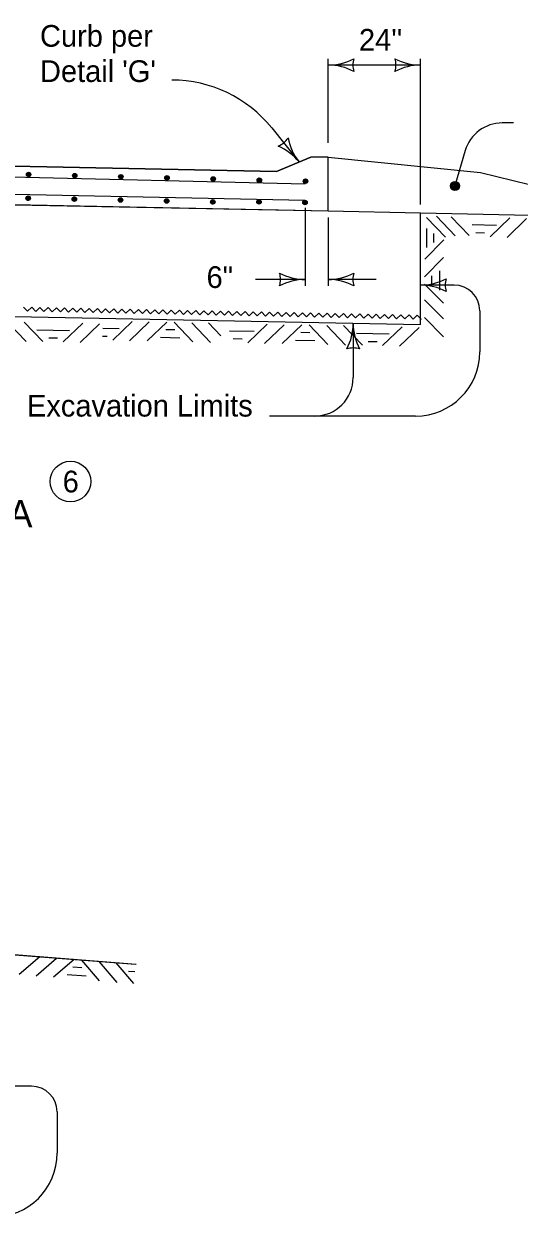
# Model space of a CAD drawing. Extents: x 9234 to 81668, y 5635 to 15999.
# Drawn here: x 17992 to 18357, y 13185 to 14064 of the extents above; entities that cross this region are included whole.
import ezdxf

# ---------------------------------------------------------------- set-up
doc = ezdxf.new("R2010")
doc.units = 0
for name, color, linetype in [('PS_BOLT', 7, 'Continuous'), ('PS_CONST', 7, 'Continuous'), ('PS_DAWA', 7, 'Continuous'), ('PS_DIM', 7, 'Continuous'), ('PS_TEXT', 7, 'Continuous')]:
    doc.layers.add(name, color=color, linetype=linetype)

msp = doc.modelspace()

# ---------------------------------------------------------------- linework, layer by layer
at = {"layer": 'PS_BOLT'}
msp.add_line((18199.22, 13934.15), (17467.7, 13949.31), dxfattribs=at)
at = {"layer": 'PS_CONST'}
for p, q in [((18174.54, 13987.75), (18194.81, 13962.57)), ((18352.91, 13991.35), (18344.52, 13991.35)), ((18317.3, 13970.93), (18309.71, 13944.94)), ((18309.06, 13871.85), (18284.33, 13871.85)), ((18327.96, 13852.94), (18327.96, 13822.58)), ((18234.65, 13843.68), (18234.65, 13803.67)), ((18280.7, 13775.32), (18172.93, 13775.32)), ((17997.4, 13281.41), (17972.68, 13281.41)), ((18016.31, 13262.5), (18016.31, 13232.14))]:
    msp.add_line(p, q, dxfattribs=at)
msp.add_lwpolyline([(18309.46, 13941.9), (18310.58, 13942.4), (18312.31, 13942.94), (18312.64, 13944.7), (18312.41, 13946.25), (18311.29, 13947.68), (18309.65, 13947.53), (18307.9, 13947.28), (18307.07, 13945.9), (18306.92, 13944.44), (18307.94, 13942.52), (18309.21, 13942.36), (18310.95, 13942.8), (18312.38, 13943.91), (18312.33, 13945.56), (18311.22, 13946.9), (18309.66, 13947.04), (18307.92, 13946.7), (18307.66, 13945.72), (18307.3, 13944.54), (18308.12, 13943.11), (18309.38, 13943.14), (18310.84, 13943.38), (18311.88, 13944.19), (18311.35, 13945.63), (18310.26, 13946.48), (18308.8, 13946.53), (18308.43, 13945.74), (18307.97, 13944.85), (18308.69, 13943.71), (18309.76, 13943.45), (18310.73, 13943.96), (18310.79, 13945.03), (18310.28, 13945.8), (18309.3, 13946.06), (18308.82, 13945.66), (18308.55, 13945.07), (18309.06, 13944.2), (18309.75, 13944.03), (18310.42, 13944.44), (18310.3, 13945.02), (18309.81, 13945.4), (18309.13, 13945.38), (18309.14, 13944.89), (18309.73, 13944.61)], dxfattribs=at)
msp.add_circle((18309.72, 13944.93), 3.31, dxfattribs=at)
for centre, radius, start, end in [((18100.91, 13928.46), 94.53, 38.83776, 90), ((18344.52, 13962.99), 28.36, 90, 163.73903), ((18173.69, 13988.81), 15.52, 291.10478, 326.57148), ((18226.1, 13987.77), 40.18, 190.76564, 218.83813), ((18163.52, 13937.38), 40.18, 38.83813, 66.91062), ((18284.34, 13912.03), 40.18, 270, 298.07249), ((18284.34, 13831.67), 40.18, 61.92751, 90), ((18318.02, 13871.85), 15.52, 162.26665, 197.73335), ((18309.06, 13852.94), 18.91, 0, 90), ((18194.48, 13843.68), 40.18, 331.92751, 360), ((18274.83, 13843.68), 40.18, 180, 208.07249), ((18234.65, 13809.99), 15.52, 72.26665, 107.73335), ((18280.7, 13822.58), 47.27, 270, 360), ((18206.29, 13803.68), 28.36, 270, 360), ((17997.4, 13262.5), 18.91, 0, 90), ((17969.04, 13232.14), 47.27, 270, 360)]:
    msp.add_arc(centre, radius, start, end, dxfattribs=at)
at = {"layer": 'PS_DAWA'}
for p, q in [((18216.28, 13976.58), (18216.28, 14038.73)), ((18284.33, 13931.24), (18284.33, 14038.73)), ((18284.33, 14034), (18216.28, 14034)), ((18199.26, 13928.88), (18199.26, 13871.25)), ((18216.28, 13921.74), (18216.28, 13871.25)), ((18199.26, 13875.97), (18162.73, 13875.97)), ((18251.5, 13875.97), (18216.28, 13875.97))]:
    msp.add_line(p, q, dxfattribs=at)
for centre, radius, start, end in [((18216.28, 14074.18), 40.18, 270, 298.07249), ((18249.96, 14034), 15.52, 162.26665, 197.73335), ((18250.65, 14034), 15.52, 342.26665, 17.73335), ((18284.34, 14074.18), 40.18, 241.92751, 270), ((18216.28, 13993.83), 40.18, 61.92751, 90), ((18284.34, 13993.83), 40.18, 90, 118.07249), ((18165.58, 13875.98), 15.52, 342.26665, 17.73335), ((18199.26, 13916.15), 40.18, 241.92751, 270), ((18216.28, 13916.15), 40.18, 270, 298.07249), ((18249.96, 13875.98), 15.52, 162.26665, 197.73335), ((18199.26, 13835.8), 40.18, 90, 118.07249), ((18216.28, 13835.8), 40.18, 61.92751, 90)]:
    msp.add_arc(centre, radius, start, end, dxfattribs=at)
at = {"layer": 'PS_DIM'}
for p, q in [((18178, 13955.6), (17467.74, 13969.86)), ((17467.74, 13969.86), (18178, 13955.6)), ((17467.71, 13964.11), (18199.3, 13946.45)), ((18203.51, 13966.18), (18178, 13955.6)), ((18178, 13955.6), (18203.51, 13966.18)), ((18216.28, 13966.18), (18203.51, 13966.18)), ((18216.28, 13966.18), (18203.51, 13966.18)), ((18216.28, 13926.47), (18216.28, 13966.18)), ((18216.28, 13926.47), (18216.28, 13966.18)), ((18216.28, 13966.18), (18328.55, 13954.95)), ((18328.55, 13954.95), (18576.81, 13892.87)), ((17467.17, 13941.51), (18216.28, 13926.47)), ((17468.31, 13941.48), (18216.28, 13926.47)), ((18216.28, 13926.47), (18284.33, 13925.1)), ((18284.33, 13842.68), (18284.33, 13925.1)), ((18284.33, 13925.1), (18462.19, 13921.53)), ((18288.83, 13921.63), (18302.69, 13907.2)), ((18296.05, 13922.56), (18309.91, 13908.14)), ((18306.91, 13922.22), (18320.29, 13908.3)), ((18350.13, 13921.36), (18335.7, 13907.5)), ((18362.57, 13920.88), (18348.15, 13907.03)), ((18287.37, 13891), (18301.51, 13905.14)), ((18287.14, 13877.99), (18301.28, 13892.14)), ((18287.14, 13872.58), (18301.28, 13858.44)), ((17467.74, 13859.07), (18284.33, 13842.68)), ((18287.14, 13861.01), (18301.28, 13846.87)), ((17979.53, 13844.67), (17993.39, 13830.24)), ((17991.98, 13844.64), (18005.84, 13830.22)), ((18035.2, 13843.78), (18020.77, 13829.92)), ((18071.74, 13845.13), (18057.31, 13831.28)), ((18084.18, 13844.66), (18069.76, 13830.8)), ((18097.19, 13844.62), (18082.77, 13830.77)), ((18102.6, 13844.52), (18116.45, 13830.09)), ((18115.6, 13844.03), (18129.46, 13829.61)), ((18128.05, 13844), (18137.15, 13834.53)), ((18287.14, 13847.95), (18301.28, 13833.8)), ((18047.64, 13843.3), (18033.22, 13829.45)), ((18171.27, 13843.14), (18156.84, 13829.28)), ((18183.71, 13842.66), (18169.29, 13828.81)), ((18196.72, 13842.63), (18182.3, 13828.77)), ((18202.13, 13842.52), (18215.99, 13828.09)), ((18215.13, 13842.03), (18228.99, 13827.61)), ((18227.58, 13842.01), (18241.44, 13827.58)), ((18270.8, 13841.14), (18256.38, 13827.28)), ((18283.24, 13840.66), (18268.82, 13826.81)), ((17875.27, 13386.8), (18074.73, 13371.45)), ((17970.65, 13379.22), (18074.12, 13371.26)), ((18003.56, 13376.69), (17988.38, 13363.67)), ((18015.96, 13375.51), (18000.77, 13362.49)), ((18028.95, 13374.74), (18013.76, 13361.72)), ((18034.34, 13374.32), (18047.36, 13359.13)), ((18047.29, 13373.1), (18060.31, 13357.91)), ((18059.72, 13372.37), (18072.74, 13357.18))]:
    msp.add_line(p, q, dxfattribs=at)
for points in [[(17993.76, 13953.28), (17994.04, 13953.83), (17994.34, 13954.68), (17995.23, 13954.81), (17996, 13954.66), (17996.69, 13954.07), (17996.58, 13953.25), (17996.42, 13952.38), (17995.71, 13952), (17994.97, 13951.95), (17994.04, 13952.51), (17993.99, 13953.15), (17994.24, 13954.01), (17994.84, 13954.69), (17995.65, 13954.63), (17996.29, 13954.05), (17996.34, 13953.27), (17996.13, 13952.4), (17995.63, 13952.3), (17995.04, 13952.14), (17994.34, 13952.58), (17994.38, 13953.22), (17994.53, 13953.94), (17994.96, 13954.44), (17995.67, 13954.15), (17996.07, 13953.58), (17996.06, 13952.85), (17995.66, 13952.68), (17995.21, 13952.47), (17994.65, 13952.85), (17994.54, 13953.4), (17994.82, 13953.87), (17995.36, 13953.88), (17995.73, 13953.61), (17995.84, 13953.11), (17995.63, 13952.88), (17995.32, 13952.76), (17994.9, 13953.03), (17994.84, 13953.38), (17995.05, 13953.7), (17995.34, 13953.63), (17995.52, 13953.38), (17995.49, 13953.03), (17995.25, 13953.05), (17995.12, 13953.36)], [(18027.79, 13952.46), (18028.07, 13953.01), (18028.37, 13953.86), (18029.26, 13953.99), (18030.03, 13953.84), (18030.72, 13953.25), (18030.61, 13952.43), (18030.45, 13951.56), (18029.74, 13951.18), (18029, 13951.13), (18028.07, 13951.69), (18028.02, 13952.32), (18028.27, 13953.18), (18028.86, 13953.88), (18029.68, 13953.81), (18030.33, 13953.23), (18030.36, 13952.45), (18030.16, 13951.58), (18029.66, 13951.47), (18029.07, 13951.32), (18028.37, 13951.76), (18028.41, 13952.39), (18028.56, 13953.11), (18028.99, 13953.62), (18029.7, 13953.32), (18030.1, 13952.76), (18030.09, 13952.03), (18029.69, 13951.86), (18029.24, 13951.65), (18028.68, 13952.03), (18028.57, 13952.58), (18028.85, 13953.05), (18029.39, 13953.05), (18029.76, 13952.78), (18029.87, 13952.28), (18029.66, 13952.06), (18029.35, 13951.93), (18028.93, 13952.21), (18028.87, 13952.56), (18029.08, 13952.88), (18029.37, 13952.81), (18029.55, 13952.56), (18029.52, 13952.22), (18029.28, 13952.23), (18029.16, 13952.53)], [(18061.82, 13951.64), (18062.1, 13952.18), (18062.4, 13953.04), (18063.29, 13953.17), (18064.06, 13953.01), (18064.75, 13952.43), (18064.64, 13951.61), (18064.48, 13950.74), (18063.77, 13950.35), (18063.03, 13950.31), (18062.1, 13950.87), (18062.05, 13951.5), (18062.3, 13952.36), (18062.89, 13953.05), (18063.71, 13952.99), (18064.36, 13952.41), (18064.39, 13951.62), (18064.19, 13950.76), (18063.69, 13950.65), (18063.1, 13950.5), (18062.4, 13950.94), (18062.44, 13951.57), (18062.59, 13952.29), (18063.02, 13952.8), (18063.73, 13952.5), (18064.13, 13951.94), (18064.12, 13951.2), (18063.72, 13951.04), (18063.27, 13950.83), (18062.71, 13951.21), (18062.61, 13951.76), (18062.88, 13952.22), (18063.42, 13952.24), (18063.79, 13951.96), (18063.9, 13951.47), (18063.69, 13951.24), (18063.38, 13951.11), (18062.97, 13951.39), (18062.9, 13951.73), (18063.11, 13952.06), (18063.4, 13951.99), (18063.58, 13951.73), (18063.55, 13951.39), (18063.31, 13951.41), (18063.19, 13951.71)], [(18095.85, 13950.82), (18096.13, 13951.36), (18096.43, 13952.22), (18097.32, 13952.35), (18098.09, 13952.19), (18098.78, 13951.61), (18098.67, 13950.78), (18098.51, 13949.92), (18097.8, 13949.53), (18097.06, 13949.49), (18096.13, 13950.04), (18096.08, 13950.68), (18096.33, 13951.54), (18096.92, 13952.23), (18097.74, 13952.17), (18098.39, 13951.59), (18098.42, 13950.8), (18098.22, 13949.94), (18097.72, 13949.83), (18097.12, 13949.68), (18096.43, 13950.12), (18096.47, 13950.75), (18096.62, 13951.47), (18097.05, 13951.98), (18097.76, 13951.68), (18098.16, 13951.12), (18098.15, 13950.38), (18097.75, 13950.22), (18097.3, 13950.01), (18096.74, 13950.39), (18096.63, 13950.93), (18096.91, 13951.4), (18097.45, 13951.41), (18097.82, 13951.14), (18097.93, 13950.64), (18097.71, 13950.42), (18097.41, 13950.29), (18096.99, 13950.57), (18096.92, 13950.91), (18097.14, 13951.24), (18097.43, 13951.17), (18097.61, 13950.91), (18097.58, 13950.57), (18097.34, 13950.59), (18097.22, 13950.89)], [(18129.88, 13949.99), (18130.16, 13950.54), (18130.46, 13951.4), (18131.35, 13951.53), (18132.12, 13951.37), (18132.81, 13950.78), (18132.7, 13949.96), (18132.54, 13949.1), (18131.83, 13948.71), (18131.09, 13948.67), (18130.16, 13949.22), (18130.11, 13949.86), (18130.36, 13950.72), (18130.95, 13951.41), (18131.77, 13951.35), (18132.42, 13950.76), (18132.45, 13949.98), (18132.25, 13949.12), (18131.75, 13949.01), (18131.15, 13948.86), (18130.46, 13949.3), (18130.5, 13949.93), (18130.65, 13950.65), (18131.08, 13951.16), (18131.79, 13950.86), (18132.19, 13950.29), (18132.18, 13949.56), (18131.78, 13949.4), (18131.33, 13949.19), (18130.77, 13949.57), (18130.66, 13950.11), (18130.94, 13950.58), (18131.48, 13950.59), (18131.85, 13950.32), (18131.96, 13949.82), (18131.74, 13949.59), (18131.44, 13949.47), (18131.02, 13949.75), (18130.96, 13950.09), (18131.17, 13950.42), (18131.46, 13950.35), (18131.64, 13950.09), (18131.61, 13949.75), (18131.37, 13949.77), (18131.24, 13950.07)], [(18163.91, 13949.17), (18164.19, 13949.72), (18164.49, 13950.58), (18165.38, 13950.7), (18166.15, 13950.55), (18166.84, 13949.96), (18166.73, 13949.14), (18166.57, 13948.28), (18165.86, 13947.89), (18165.12, 13947.84), (18164.19, 13948.4), (18164.14, 13949.04), (18164.39, 13949.9), (18164.98, 13950.59), (18165.81, 13950.53), (18166.45, 13949.94), (18166.48, 13949.16), (18166.28, 13948.3), (18165.78, 13948.19), (18165.18, 13948.04), (18164.49, 13948.48), (18164.53, 13949.11), (18164.68, 13949.83), (18165.11, 13950.33), (18165.82, 13950.04), (18166.22, 13949.47), (18166.21, 13948.74), (18165.81, 13948.57), (18165.35, 13948.36), (18164.8, 13948.74), (18164.69, 13949.29), (18164.97, 13949.76), (18165.51, 13949.77), (18165.88, 13949.5), (18165.99, 13949), (18165.77, 13948.77), (18165.47, 13948.65), (18165.06, 13948.92), (18164.98, 13949.27), (18165.2, 13949.59), (18165.49, 13949.53), (18165.66, 13949.27), (18165.64, 13948.93), (18165.4, 13948.95), (18165.27, 13949.25)], [(18197.94, 13948.35), (18198.21, 13948.9), (18198.52, 13949.75), (18199.41, 13949.88), (18200.18, 13949.73), (18200.87, 13949.14), (18200.76, 13948.32), (18200.6, 13947.45), (18199.89, 13947.07), (18199.15, 13947.02), (18198.22, 13947.58), (18198.17, 13948.22), (18198.42, 13949.08), (18199.01, 13949.77), (18199.84, 13949.71), (18200.47, 13949.12), (18200.51, 13948.34), (18200.31, 13947.47), (18199.81, 13947.36), (18199.21, 13947.22), (18198.51, 13947.66), (18198.56, 13948.29), (18198.71, 13949.01), (18199.14, 13949.51), (18199.85, 13949.22), (18200.24, 13948.65), (18200.24, 13947.92), (18199.84, 13947.76), (18199.38, 13947.55), (18198.83, 13947.93), (18198.72, 13948.47), (18199, 13948.94), (18199.54, 13948.95), (18199.91, 13948.68), (18200.02, 13948.18), (18199.81, 13947.95), (18199.5, 13947.83), (18199.08, 13948.1), (18199.01, 13948.45), (18199.23, 13948.77), (18199.52, 13948.71), (18199.69, 13948.45), (18199.67, 13948.11), (18199.43, 13948.13), (18199.3, 13948.43)], [(17996.52, 13935.75), (17996.27, 13936.3), (17996, 13937.17), (17995.13, 13937.34), (17994.35, 13937.22), (17993.63, 13936.67), (17993.71, 13935.84), (17993.83, 13934.97), (17994.52, 13934.55), (17995.25, 13934.47), (17996.21, 13934.99), (17996.29, 13935.62), (17996.07, 13936.5), (17995.51, 13937.21), (17994.69, 13937.18), (17994.02, 13936.63), (17993.95, 13935.85), (17994.12, 13934.98), (17994.61, 13934.84), (17995.2, 13934.67), (17995.92, 13935.08), (17995.9, 13935.71), (17995.78, 13936.44), (17995.38, 13936.96), (17994.65, 13936.7), (17994.23, 13936.15), (17994.21, 13935.42), (17994.6, 13935.23), (17995.04, 13935), (17995.62, 13935.36), (17995.75, 13935.9), (17995.49, 13936.38), (17994.95, 13936.41), (17994.57, 13936.16), (17994.44, 13935.67), (17994.64, 13935.43), (17994.94, 13935.29), (17995.37, 13935.55), (17995.45, 13935.89), (17995.25, 13936.23), (17994.96, 13936.17), (17994.77, 13935.92), (17994.79, 13935.58), (17995.03, 13935.59), (17995.16, 13935.88)], [(18030.55, 13935.06), (18030.3, 13935.62), (18030.04, 13936.49), (18029.16, 13936.66), (18028.38, 13936.54), (18027.67, 13935.98), (18027.74, 13935.16), (18027.86, 13934.28), (18028.55, 13933.87), (18029.29, 13933.79), (18030.25, 13934.31), (18030.32, 13934.94), (18030.11, 13935.81), (18029.55, 13936.52), (18028.72, 13936.5), (18028.06, 13935.94), (18027.99, 13935.17), (18028.15, 13934.29), (18028.64, 13934.16), (18029.23, 13933.99), (18029.95, 13934.4), (18029.93, 13935.02), (18029.81, 13935.76), (18029.41, 13936.28), (18028.69, 13936.01), (18028.26, 13935.46), (18028.24, 13934.73), (18028.63, 13934.55), (18029.08, 13934.32), (18029.65, 13934.68), (18029.78, 13935.22), (18029.52, 13935.7), (18028.99, 13935.73), (18028.61, 13935.48), (18028.47, 13934.99), (18028.68, 13934.75), (18028.97, 13934.61), (18029.4, 13934.87), (18029.49, 13935.21), (18029.28, 13935.54), (18028.99, 13935.49), (18028.81, 13935.24), (18028.82, 13934.9), (18029.06, 13934.9), (18029.2, 13935.2)], [(18064.59, 13934.38), (18064.34, 13934.94), (18064.07, 13935.81), (18063.19, 13935.98), (18062.41, 13935.85), (18061.7, 13935.3), (18061.77, 13934.47), (18061.9, 13933.6), (18062.59, 13933.19), (18063.32, 13933.11), (18064.28, 13933.62), (18064.36, 13934.25), (18064.14, 13935.13), (18063.58, 13935.84), (18062.76, 13935.82), (18062.09, 13935.26), (18062.02, 13934.48), (18062.19, 13933.61), (18062.67, 13933.48), (18063.27, 13933.3), (18063.98, 13933.71), (18063.97, 13934.34), (18063.85, 13935.07), (18063.44, 13935.59), (18062.72, 13935.33), (18062.3, 13934.78), (18062.27, 13934.05), (18062.67, 13933.87), (18063.11, 13933.63), (18063.68, 13933.99), (18063.81, 13934.53), (18063.56, 13935.01), (18063.02, 13935.05), (18062.64, 13934.79), (18062.51, 13934.3), (18062.71, 13934.06), (18063, 13933.93), (18063.44, 13934.18), (18063.52, 13934.52), (18063.32, 13934.86), (18063.03, 13934.8), (18062.84, 13934.55), (18062.85, 13934.21), (18063.09, 13934.22), (18063.23, 13934.52)], [(18098.62, 13933.7), (18098.37, 13934.25), (18098.1, 13935.12), (18097.22, 13935.29), (18096.45, 13935.17), (18095.73, 13934.62), (18095.8, 13933.79), (18095.93, 13932.92), (18096.62, 13932.5), (18097.35, 13932.42), (18098.31, 13932.94), (18098.39, 13933.57), (18098.17, 13934.45), (18097.61, 13935.16), (18096.79, 13935.14), (18096.13, 13934.58), (18096.05, 13933.8), (18096.22, 13932.93), (18096.71, 13932.8), (18097.3, 13932.62), (18098.02, 13933.03), (18098, 13933.66), (18097.88, 13934.39), (18097.48, 13934.91), (18096.75, 13934.65), (18096.33, 13934.1), (18096.3, 13933.37), (18096.7, 13933.19), (18097.14, 13932.95), (18097.72, 13933.31), (18097.85, 13933.85), (18097.59, 13934.33), (18097.05, 13934.37), (18096.67, 13934.11), (18096.54, 13933.62), (18096.74, 13933.38), (18097.04, 13933.24), (18097.47, 13933.5), (18097.55, 13933.84), (18097.35, 13934.18), (18097.06, 13934.12), (18096.87, 13933.87), (18096.88, 13933.53), (18097.13, 13933.54), (18097.26, 13933.84)], [(18132.65, 13933.01), (18132.4, 13933.57), (18132.14, 13934.44), (18131.26, 13934.61), (18130.48, 13934.49), (18129.77, 13933.93), (18129.84, 13933.11), (18129.96, 13932.24), (18130.65, 13931.82), (18131.39, 13931.74), (18132.35, 13932.26), (18132.42, 13932.89), (18132.2, 13933.76), (18131.65, 13934.47), (18130.82, 13934.45), (18130.16, 13933.9), (18130.08, 13933.11), (18130.25, 13932.24), (18130.74, 13932.11), (18131.33, 13931.94), (18132.05, 13932.34), (18132.03, 13932.98), (18131.91, 13933.7), (18131.51, 13934.23), (18130.78, 13933.96), (18130.37, 13933.42), (18130.34, 13932.69), (18130.73, 13932.5), (18131.17, 13932.27), (18131.75, 13932.63), (18131.88, 13933.17), (18131.62, 13933.65), (18131.08, 13933.68), (18130.7, 13933.43), (18130.57, 13932.93), (18130.77, 13932.7), (18131.07, 13932.56), (18131.5, 13932.81), (18131.59, 13933.16), (18131.38, 13933.49), (18131.09, 13933.44), (18130.9, 13933.19), (18130.92, 13932.85), (18131.16, 13932.85), (18131.3, 13933.15)], [(18163.64, 13933.01), (18163.89, 13933.57), (18164.16, 13934.44), (18165.04, 13934.61), (18165.82, 13934.49), (18166.53, 13933.93), (18166.46, 13933.11), (18166.33, 13932.24), (18165.64, 13931.82), (18164.91, 13931.74), (18163.95, 13932.26), (18163.87, 13932.89), (18164.09, 13933.76), (18164.65, 13934.47), (18165.47, 13934.45), (18166.14, 13933.9), (18166.21, 13933.11), (18166.04, 13932.24), (18165.55, 13932.11), (18164.97, 13931.94), (18164.25, 13932.34), (18164.26, 13932.98), (18164.38, 13933.7), (18164.79, 13934.23), (18165.51, 13933.96), (18165.93, 13933.42), (18165.96, 13932.69), (18165.56, 13932.5), (18165.12, 13932.27), (18164.55, 13932.63), (18164.41, 13933.17), (18164.68, 13933.65), (18165.21, 13933.68), (18165.59, 13933.43), (18165.72, 13932.93), (18165.52, 13932.7), (18165.23, 13932.56), (18164.8, 13932.81), (18164.71, 13933.16), (18164.91, 13933.49), (18165.21, 13933.44), (18165.39, 13933.19), (18165.38, 13932.85), (18165.14, 13932.85), (18165, 13933.15)], [(18197.6, 13932.58), (18197.84, 13933.13), (18198.11, 13934), (18198.99, 13934.17), (18199.77, 13934.05), (18200.48, 13933.5), (18200.41, 13932.67), (18200.28, 13931.8), (18199.59, 13931.38), (18198.86, 13931.3), (18197.9, 13931.82), (18197.83, 13932.45), (18198.04, 13933.32), (18198.6, 13934.04), (18199.42, 13934.01), (18200.09, 13933.46), (18200.16, 13932.68), (18199.99, 13931.81), (18199.51, 13931.68), (18198.92, 13931.5), (18198.2, 13931.91), (18198.22, 13932.54), (18198.33, 13933.27), (18198.74, 13933.79), (18199.46, 13933.53), (18199.88, 13932.98), (18199.91, 13932.24), (18199.51, 13932.06), (18199.07, 13931.83), (18198.5, 13932.19), (18198.37, 13932.73), (18198.63, 13933.21), (18199.16, 13933.25), (18199.54, 13932.99), (18199.68, 13932.5), (18199.47, 13932.26), (18199.18, 13932.12), (18198.75, 13932.38), (18198.66, 13932.72), (18198.87, 13933.06), (18199.16, 13933), (18199.34, 13932.75), (18199.33, 13932.41), (18199.09, 13932.42), (18198.95, 13932.71)], [(18322.37, 13916.44), (18340.44, 13916.08)], [(18288.95, 13899.44), (18288.95, 13913.63)], [(18294.04, 13903.27), (18294.04, 13909.8)], [(18325.03, 13910.58), (18331.56, 13910.45)], [(18298.5, 13868.19), (18298.5, 13882.38)], [(18292.64, 13872.02), (18292.64, 13878.55)], [(17991.56, 13855.6), (17994.52, 13852.51), (17997.61, 13855.48), (18000.57, 13852.39), (18003.66, 13855.36), (18006.62, 13852.27), (18009.7, 13855.23), (18012.66, 13852.15), (18015.75, 13855.11), (18018.72, 13852.03), (18021.8, 13854.99), (18024.77, 13851.91), (18027.85, 13854.87), (18029.33, 13853.33)], [(18029.33, 13853.33), (18030.81, 13851.79), (18033.9, 13854.75), (18036.86, 13851.66), (18039.95, 13854.63), (18042.91, 13851.54), (18045.99, 13854.51), (18048.96, 13851.42), (18052.04, 13854.39), (18055.01, 13851.3), (18058.1, 13854.26), (18061.06, 13851.18), (18064.14, 13854.14), (18067.1, 13851.05), (18070.19, 13854.02), (18073.15, 13850.94), (18076.24, 13853.9), (18079.21, 13850.82), (18082.29, 13853.78), (18085.25, 13850.69), (18088.34, 13853.66), (18091.3, 13850.57), (18094.38, 13853.54), (18097.35, 13850.45), (18100.44, 13853.42), (18101.91, 13851.87)], [(18101.91, 13851.87), (18103.4, 13850.33), (18106.49, 13853.29), (18109.45, 13850.21), (18112.53, 13853.17), (18115.49, 13850.08), (18118.58, 13853.05), (18121.54, 13849.97), (18124.63, 13852.93), (18127.6, 13849.85), (18130.68, 13852.81), (18133.64, 13849.72), (18136.73, 13852.68), (18139.69, 13849.6), (18142.77, 13852.56), (18145.74, 13849.48), (18148.82, 13852.44), (18151.79, 13849.36), (18154.87, 13852.32), (18157.84, 13849.24), (18160.92, 13852.2), (18163.88, 13849.11), (18166.97, 13852.08), (18169.93, 13848.99), (18173.02, 13851.96), (18174.5, 13850.41)], [(18174.5, 13850.41), (18175.98, 13848.87), (18179.07, 13851.84), (18182.03, 13848.75), (18185.12, 13851.71), (18188.08, 13848.63), (18191.16, 13851.59), (18194.13, 13848.51), (18197.21, 13851.47), (18200.18, 13848.39), (18203.26, 13851.35), (18206.23, 13848.27), (18209.32, 13851.23), (18212.28, 13848.14), (18215.36, 13851.11), (18218.32, 13848.02), (18221.41, 13850.99), (18224.37, 13847.9), (18227.46, 13850.87), (18230.42, 13847.78), (18233.51, 13850.74), (18236.47, 13847.66), (18239.55, 13850.62), (18242.52, 13847.54), (18245.6, 13850.5), (18247.09, 13848.96)], [(18247.09, 13848.96), (18248.57, 13847.42), (18251.65, 13850.38), (18254.62, 13847.29), (18257.7, 13850.26), (18260.66, 13847.17), (18263.75, 13850.14), (18266.71, 13847.05), (18269.8, 13850.02), (18272.76, 13846.93), (18275.85, 13849.89), (18278.81, 13846.81), (18281.9, 13849.77), (18284.86, 13846.69), (18285.08, 13846.87)], [(18001.45, 13838.98), (18025.51, 13838.49)], [(18050.02, 13840.09), (18062.05, 13839.85)], [(18096.52, 13839.14), (18103.05, 13839.01)], [(18143.52, 13838.22), (18161.58, 13837.86)], [(18196.05, 13837.14), (18202.58, 13837.01)], [(18237.05, 13836.34), (18261.11, 13835.86)], [(18010.1, 13833), (18016.63, 13832.87)], [(18049.9, 13834.3), (18053.16, 13834.23)], [(18092.57, 13833.36), (18106.76, 13833.08)], [(18146.17, 13832.36), (18152.7, 13832.23)], [(18192.1, 13831.36), (18206.29, 13831.08)], [(18245.7, 13830.37), (18252.23, 13830.24)], [(18027.97, 13369.3), (18034.48, 13368.8)], [(18023.7, 13363.75), (18037.85, 13362.66)], [(18068.86, 13366.17), (18073.7, 13365.8)]]:
    msp.add_lwpolyline(points, dxfattribs=at)
for centre in [(17995.29, 13953.34), (18029.32, 13952.52), (18063.35, 13951.7), (18097.37, 13950.88), (18131.4, 13950.05), (18165.43, 13949.23), (18199.46, 13948.41), (17995, 13935.87), (18029.04, 13935.19), (18063.07, 13934.51), (18097.1, 13933.82), (18131.13, 13933.14), (18165.16, 13933.14), (18199.11, 13932.7)]:
    msp.add_circle(centre, 1.65, dxfattribs=at)
at = {"layer": 'PS_TEXT'}
msp.add_circle((18026.14, 13727.05), 15, dxfattribs=at)

# ---------------------------------------------------------------- texts
at = {"layer": 'PS_CONST'}
for s, height, p in [('Curb per ', 16, (18003.7, 14047.53)), ("Detail 'G'", 16, (18003.7, 14021.53)), ('Excavation Limits', 16, (17994.09, 13774.94)), ('SECTION A-A', 20, (17827.23, 13693.34))]:
    msp.add_text(s, height=height, dxfattribs=at).set_placement(p)
at = {"layer": 'PS_DAWA'}
for s, p in [("24''", (18238.91, 14044.64)), ('6"', (18126.53, 13869.72))]:
    msp.add_text(s, height=16, dxfattribs=at).set_placement(p)
at = {"layer": 'PS_TEXT'}
msp.add_text('6', height=16, dxfattribs=at).set_placement((18020.43, 13719.05))

doc.saveas('drawing.dxf')
